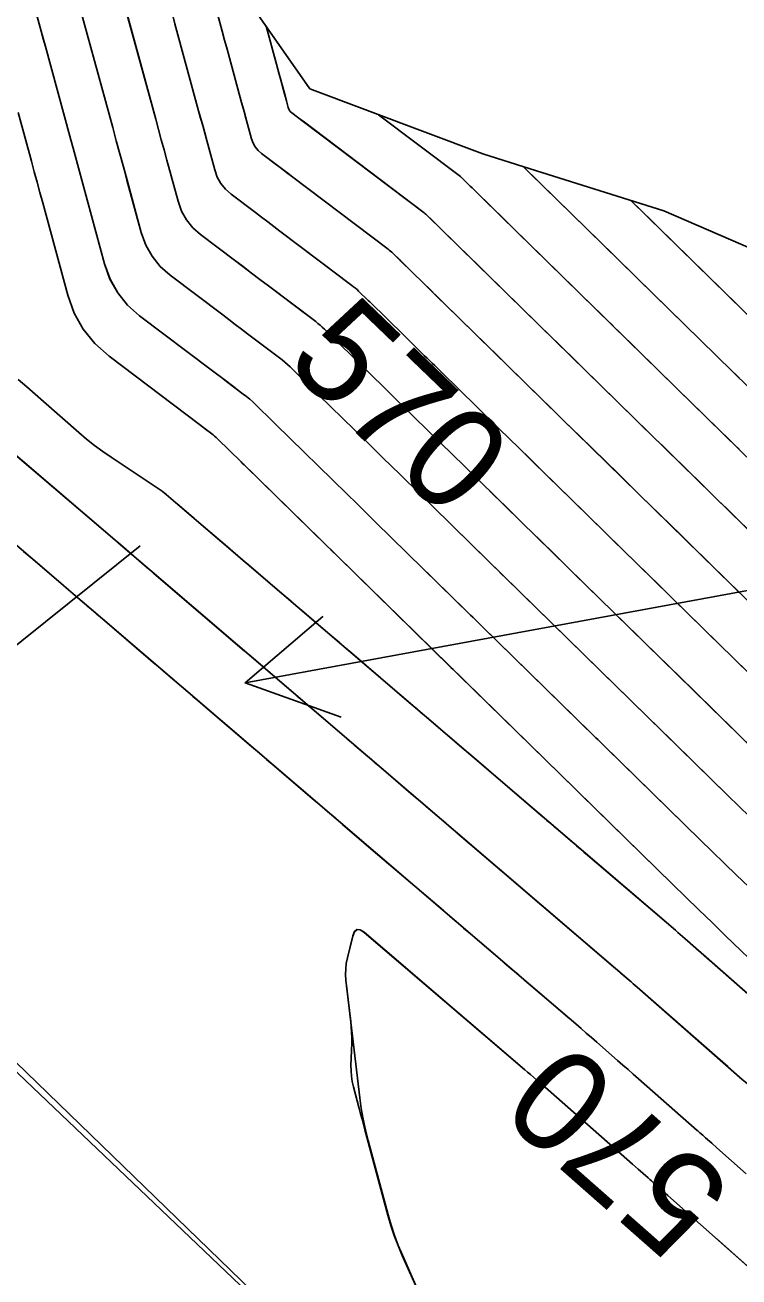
# Model space of a CAD drawing. Extents: x 954385 to 988206, y 1868364 to 1924553.
# Drawn here: x 955700.4 to 955742.3, y 1923076 to 1923149.5 of the extents above; entities that cross this region are included whole.
import ezdxf

# ---------------------------------------------------------------- set-up
doc = ezdxf.new("R2010")
doc.units = 0
for name, color, linetype in [('1', 7, 'Continuous'), ('Default', 7, 'Continuous'), ('Ex_Major Contours', 7, 'Continuous'), ('Ex_Minor Contours', 7, 'Continuous'), ('Perimeter', 7, 'Continuous'), ('Slopes', 7, 'Continuous')]:
    doc.layers.add(name, color=color, linetype=linetype)

msp = doc.modelspace()

# ---------------------------------------------------------------- linework, layer by layer
at = {"layer": '1'}
for points in [[(955710.624, 1923154.068), (955711.822, 1923149.671), (955711.965, 1923149.147), (955712.107, 1923148.624), (955712.25, 1923148.101), (955712.393, 1923147.578), (955713.103, 1923144.972), (955713.248, 1923144.438), (955713.394, 1923143.904), (955713.685, 1923142.836), (955713.776, 1923142.582), (955713.904, 1923142.352), (955714.07, 1923142.148), (955714.272, 1923141.969), (955715.377, 1923141.135), (955715.818, 1923140.801), (955716.039, 1923140.634), (955721.711, 1923136.353), (955721.786, 1923136.294), (955721.859, 1923136.233), (955721.931, 1923136.169), (955722, 1923136.104), (955731.818, 1923126.501)], [(955711.282, 1923154.13), (955717.119, 1923145.758), (955727.293, 1923141.942), (955730.068, 1923141.071), (955737.923, 1923138.606), (955747.694, 1923134.367), (955758.591, 1923131.311), (955769.513, 1923128.281), (955780.191, 1923126.779), (955781.602, 1923126.478), (955792.879, 1923123.821), (955803.445, 1923120.417), (955814.086, 1923117.093)], [(955716.862, 1923132.544), (955714.681, 1923134.191), (955714.182, 1923134.567), (955713.683, 1923134.944), (955713.185, 1923135.32), (955712.686, 1923135.697), (955710.691, 1923137.203), (955710.234, 1923137.608), (955709.861, 1923138.069), (955709.571, 1923138.587), (955709.365, 1923139.161), (955708.708, 1923141.572), (955708.544, 1923142.175), (955708.38, 1923142.777), (955708.215, 1923143.38), (955708.051, 1923143.983), (955705.896, 1923151.889), (955705.758, 1923152.399), (955705.434, 1923153.586)], [(955718.941, 1923134.709), (955715.36, 1923137.413), (955715, 1923137.684), (955714.64, 1923137.956), (955714.281, 1923138.227), (955713.921, 1923138.499), (955712.481, 1923139.586), (955712.152, 1923139.878), (955711.883, 1923140.211), (955711.674, 1923140.584), (955711.525, 1923140.999), (955711.051, 1923142.738), (955710.814, 1923143.608), (955710.577, 1923144.477), (955709.187, 1923149.576), (955709.071, 1923150.001), (955708.956, 1923150.427), (955708.84, 1923150.852), (955708.724, 1923151.277), (955708.029, 1923153.827)], [(955712.727, 1923128.197), (955711.997, 1923128.748), (955711.542, 1923129.092), (955711.314, 1923129.263), (955707.109, 1923132.438), (955706.398, 1923133.068), (955705.817, 1923133.786), (955705.366, 1923134.592), (955705.046, 1923135.487), (955704.023, 1923139.24), (955703.767, 1923140.179), (955703.511, 1923141.117), (955703.255, 1923142.055), (955703, 1923142.994), (955701.567, 1923148.251), (955701.381, 1923148.933), (955700.456, 1923152.327)], [(955703.171, 1923152.126), (955705.525, 1923143.488), (955705.735, 1923142.718), (955705.945, 1923141.947), (955706.155, 1923141.177), (955706.365, 1923140.406), (955707.205, 1923137.324), (955707.469, 1923136.59), (955707.839, 1923135.928), (955708.316, 1923135.338), (955708.9, 1923134.821), (955711.993, 1923132.485), (955712.36, 1923132.208), (955712.726, 1923131.932), (955713.093, 1923131.655), (955713.459, 1923131.378), (955714.783, 1923130.379)], [(955748.193, 1923114.681), (955726.902, 1923135.505), (955724.016, 1923138.328), (955723.973, 1923138.368), (955723.929, 1923138.408), (955723.884, 1923138.445), (955723.837, 1923138.482), (955716.719, 1923143.856), (955716.391, 1923144.104), (955716.063, 1923144.351), (955715.987, 1923144.418), (955715.926, 1923144.494), (955715.878, 1923144.579), (955715.845, 1923144.673), (955715.656, 1923145.367), (955715.312, 1923146.628), (955715.153, 1923147.21), (955714.541, 1923149.455)], [(955746.202, 1923091.567), (955741.54, 1923096.041), (955740.759, 1923096.792), (955739.979, 1923097.546), (955739.201, 1923098.301), (955738.425, 1923099.058), (955713.076, 1923123.852), (955711.68, 1923125.217), (955711.6, 1923125.293), (955711.517, 1923125.367), (955711.432, 1923125.438), (955711.344, 1923125.506), (955710.724, 1923125.975), (955710.635, 1923126.042), (955705.319, 1923130.055), (955704.48, 1923130.798), (955703.795, 1923131.645), (955703.264, 1923132.595), (955702.886, 1923133.649), (955701.41, 1923139.066), (955701.243, 1923139.676), (955701.077, 1923140.287), (955700.91, 1923140.898), (955700.744, 1923141.508), (955699.962, 1923144.377)], [(955749.821, 1923117.285), (955728.332, 1923138.303), (955726.033, 1923140.552), (955726.016, 1923140.567), (955725.999, 1923140.582), (955725.982, 1923140.597), (955725.964, 1923140.611), (955721.147, 1923144.247)], [(955751.449, 1923119.888), (955729.661, 1923141.199)], [(955753.077, 1923122.492), (955735.978, 1923139.216)], [(955699.973, 1923128.699), (955700.469, 1923128.264), (955700.964, 1923127.83), (955701.459, 1923127.395), (955703.526, 1923125.579), (955703.984, 1923125.191), (955704.454, 1923124.819), (955704.937, 1923124.463), (955705.432, 1923124.123), (955708.199, 1923122.295), (955708.319, 1923122.213), (955708.435, 1923122.128), (955708.549, 1923122.039), (955708.661, 1923121.947), (955710.448, 1923120.419), (955738.606, 1923096.34), (955738.745, 1923096.221), (955738.884, 1923096.101), (955739.022, 1923095.981), (955739.16, 1923095.86), (955745.451, 1923090.34), (955745.482, 1923090.313), (955745.513, 1923090.286), (955766.73, 1923071.409)], [(955731.838, 1923126.482), (955746.565, 1923112.077)], [(955698.307, 1923125.544), (955705.648, 1923119.267), (955705.856, 1923119.09), (955707.707, 1923117.507), (955735.893, 1923093.404), (955736.01, 1923093.304), (955736.126, 1923093.204), (955736.242, 1923093.103), (955736.358, 1923093.002), (955742.538, 1923087.579), (955742.631, 1923087.498), (955742.724, 1923087.415), (955742.817, 1923087.333), (955742.91, 1923087.251), (955765.468, 1923067.18)], [(955744.937, 1923109.473), (955729.76, 1923124.318)], [(955695.85, 1923122.39), (955702.64, 1923116.584), (955702.925, 1923116.34), (955703.21, 1923116.097), (955704.927, 1923114.629), (955732.389, 1923091.145)], [(955743.309, 1923106.87), (955727.682, 1923122.154)], [(955725.604, 1923119.99), (955741.681, 1923104.266), (955742.332, 1923103.631), (955742.984, 1923102.997)], [(955742.917, 1923098.888), (955742.198, 1923099.579), (955741.482, 1923100.272), (955740.767, 1923100.966), (955740.053, 1923101.662), (955723.526, 1923117.827)], [(955729.75, 1923088.146), (955720.313, 1923096.216), (955720.082, 1923096.365), (955719.894, 1923096.379), (955719.749, 1923096.259), (955719.647, 1923096.004), (955719.323, 1923094.717), (955719.258, 1923094.395), (955719.222, 1923094.07), (955719.215, 1923093.743), (955719.239, 1923093.415), (955720.05, 1923086.509), (955720.137, 1923085.872), (955720.246, 1923085.239), (955720.379, 1923084.611), (955720.535, 1923083.987), (955721.711, 1923079.626), (955721.887, 1923079.02), (955722.087, 1923078.422), (955722.309, 1923077.832), (955722.555, 1923077.25), (955723.682, 1923074.723)], [(955834.011, 1922994.421), (955805.173, 1923020.49), (955805.119, 1923020.539), (955805.065, 1923020.588), (955805.011, 1923020.637), (955804.958, 1923020.685), (955776.62, 1923046.403), (955776.028, 1923046.94), (955775.436, 1923047.477), (955774.844, 1923048.014), (955774.253, 1923048.551), (955768.58, 1923053.693), (955768.302, 1923053.944), (955768.024, 1923054.194), (955767.746, 1923054.444), (955767.466, 1923054.694), (955761.863, 1923059.685), (955761.208, 1923060.268), (955760.554, 1923060.85), (955759.899, 1923061.433), (955759.245, 1923062.016), (955741.012, 1923078.237)]]:
    msp.add_lwpolyline(points, dxfattribs=at)
at = {"layer": 'Default'}
msp.add_line((955858.372, 1922937.149), (955453.201, 1923322.797), dxfattribs=at)
at = {"layer": 'Ex_Major Contours'}
for points in [[(955705.895, 1923151.89), (955708.052, 1923143.983), (955708.216, 1923143.38), (955708.38, 1923142.778), (955708.544, 1923142.175), (955708.709, 1923141.572), (955709.365, 1923139.162), (955709.571, 1923138.588), (955709.861, 1923138.07), (955710.234, 1923137.608), (955710.691, 1923137.204), (955712.686, 1923135.697), (955713.184, 1923135.32), (955713.683, 1923134.944), (955714.182, 1923134.567), (955714.68, 1923134.191), (955717.457, 1923132.094), (955717.59, 1923131.991), (955717.719, 1923131.883), (955717.845, 1923131.771), (955717.967, 1923131.655), (955718.669, 1923130.969), (955718.711, 1923130.928), (955718.795, 1923130.846), (955721.544, 1923128.159), (955721.891, 1923127.819), (955722.471, 1923127.253), (955722.586, 1923127.14), (955722.702, 1923127.026), (955722.818, 1923126.913), (955722.934, 1923126.8), (955724.333, 1923125.431), (955724.877, 1923124.899), (955725.42, 1923124.367), (955728.868, 1923120.994), (955729.183, 1923120.685), (955729.499, 1923120.376), (955729.815, 1923120.067), (955730.131, 1923119.758), (955731.394, 1923118.523), (955731.71, 1923118.214), (955732.026, 1923117.905), (955732.342, 1923117.596), (955732.658, 1923117.287), (955736.434, 1923113.594), (955736.709, 1923113.326), (955736.983, 1923113.058), (955737.257, 1923112.79), (955737.531, 1923112.522), (955738.902, 1923111.181), (955739.724, 1923110.377), (955743.309, 1923106.87)], [(955742.368, 1923128.771), (955742.157, 1923128.977), (955741.947, 1923129.183), (955736.416, 1923134.591), (955736.296, 1923134.709), (955736.176, 1923134.826), (955736.056, 1923134.943), (955735.937, 1923135.06), (955735.338, 1923135.647), (955734.978, 1923135.998), (955730.053, 1923140.817), (955729.936, 1923140.932), (955729.663, 1923141.198)], [(955743.918, 1923075.65), (955738.161, 1923080.772), (955738.011, 1923080.905), (955737.961, 1923080.95), (955737.405, 1923081.446), (955737.307, 1923081.533), (955737.208, 1923081.62), (955737.11, 1923081.707), (955737.011, 1923081.794), (955736.42, 1923082.313), (955736.082, 1923082.61), (955730.785, 1923087.257), (955730.697, 1923087.333), (955730.61, 1923087.409), (955730.522, 1923087.485), (955730.434, 1923087.56), (955730.082, 1923087.862), (955729.905, 1923088.012), (955729.729, 1923088.163), (955723.054, 1923093.873), (955722.734, 1923094.146), (955720.302, 1923096.227), (955720.071, 1923096.375), (955719.883, 1923096.389), (955719.739, 1923096.269), (955719.638, 1923096.013), (955719.321, 1923094.72), (955719.257, 1923094.396), (955719.222, 1923094.07), (955719.216, 1923093.742), (955719.239, 1923093.412), (955719.521, 1923090.978), (955719.552, 1923090.659), (955719.571, 1923090.339), (955719.579, 1923090.019), (955719.575, 1923089.698), (955719.534, 1923088.415), (955719.535, 1923088.095), (955719.56, 1923087.778), (955719.607, 1923087.464), (955719.678, 1923087.152), (955720.017, 1923085.877), (955720.101, 1923085.561), (955720.185, 1923085.245), (955720.269, 1923084.93), (955720.354, 1923084.614), (955721.7, 1923079.612), (955721.876, 1923079.007), (955722.076, 1923078.41), (955722.3, 1923077.821), (955722.548, 1923077.241), (955723.683, 1923074.722)]]:
    msp.add_lwpolyline(points, dxfattribs=at)
at = {"layer": 'Ex_Minor Contours'}
for points in [[(955703.171, 1923152.124), (955705.526, 1923143.488), (955705.736, 1923142.718), (955705.946, 1923141.947), (955706.156, 1923141.177), (955706.366, 1923140.406), (955707.206, 1923137.325), (955707.469, 1923136.59), (955707.839, 1923135.928), (955708.316, 1923135.338), (955708.9, 1923134.821), (955711.993, 1923132.485), (955712.359, 1923132.208), (955712.726, 1923131.932), (955713.092, 1923131.655), (955713.459, 1923131.378), (955715.33, 1923129.965), (955715.492, 1923129.839), (955715.649, 1923129.708), (955715.802, 1923129.572), (955715.951, 1923129.431), (955716.805, 1923128.596), (955716.856, 1923128.546), (955716.957, 1923128.447), (955720.416, 1923125.066), (955720.749, 1923124.741), (955721.082, 1923124.415), (955721.165, 1923124.334), (955721.248, 1923124.253), (955721.331, 1923124.172), (955721.414, 1923124.09), (955722.418, 1923123.108), (955722.808, 1923122.726), (955723.199, 1923122.344), (955727.715, 1923117.924), (955727.94, 1923117.705), (955728.164, 1923117.486), (955728.388, 1923117.267), (955728.612, 1923117.047), (955729.509, 1923116.17), (955729.733, 1923115.951), (955729.957, 1923115.732), (955730.182, 1923115.513), (955730.406, 1923115.293), (955735.184, 1923110.621), (955735.376, 1923110.433), (955735.569, 1923110.245), (955735.761, 1923110.057), (955735.953, 1923109.869), (955737.108, 1923108.74), (955737.492, 1923108.364), (955741.681, 1923104.266), (955742.332, 1923103.631), (955742.984, 1923102.997)], [(955700.652, 1923151.605), (955701.319, 1923149.16), (955701.443, 1923148.705), (955701.567, 1923148.251), (955703, 1923142.994), (955703.256, 1923142.056), (955703.512, 1923141.117), (955703.767, 1923140.179), (955704.023, 1923139.241), (955705.046, 1923135.487), (955705.367, 1923134.593), (955705.817, 1923133.787), (955706.398, 1923133.068), (955707.109, 1923132.438), (955711.314, 1923129.263), (955711.541, 1923129.091), (955711.769, 1923128.919), (955711.996, 1923128.747), (955712.224, 1923128.576), (955713.204, 1923127.836), (955713.394, 1923127.687), (955713.579, 1923127.533), (955713.759, 1923127.373), (955713.934, 1923127.207), (955714.94, 1923126.223), (955715, 1923126.165), (955715.105, 1923126.062), (955715.12, 1923126.047), (955719.289, 1923121.973), (955719.491, 1923121.775), (955719.692, 1923121.578), (955719.793, 1923121.479), (955719.894, 1923121.381), (955720.622, 1923120.669), (955720.977, 1923120.321), (955726.563, 1923114.855), (955726.696, 1923114.726), (955726.828, 1923114.596), (955726.961, 1923114.466), (955727.094, 1923114.337), (955727.624, 1923113.818), (955727.889, 1923113.559), (955728.154, 1923113.299), (955733.934, 1923107.648), (955734.044, 1923107.54), (955734.155, 1923107.432), (955734.265, 1923107.324), (955734.376, 1923107.216), (955735.26, 1923106.351), (955740.053, 1923101.662), (955740.767, 1923100.966), (955741.482, 1923100.271), (955742.198, 1923099.579), (955742.917, 1923098.888)], [(955744.937, 1923109.473), (955741.956, 1923112.39), (955741.244, 1923113.086), (955740.532, 1923113.782), (955739.109, 1923115.175), (955738.753, 1923115.523), (955738.397, 1923115.871), (955738.041, 1923116.219), (955737.685, 1923116.567), (955734.909, 1923119.281), (955734.502, 1923119.68), (955734.094, 1923120.078), (955733.687, 1923120.477), (955733.279, 1923120.875), (955731.65, 1923122.469), (955731.242, 1923122.867), (955730.835, 1923123.266), (955730.427, 1923123.664), (955730.02, 1923124.063), (955727.642, 1923126.39), (955727.293, 1923126.731), (955726.945, 1923127.072), (955726.596, 1923127.413), (955726.248, 1923127.754), (955724.454, 1923129.509), (955724.305, 1923129.654), (955724.157, 1923129.8), (955724.008, 1923129.945), (955723.86, 1923130.09), (955723.266, 1923130.671), (955722.969, 1923130.961), (955722.671, 1923131.252), (955720.632, 1923133.245), (955720.534, 1923133.341), (955719.984, 1923133.879), (955719.888, 1923133.97), (955719.789, 1923134.058), (955719.688, 1923134.142), (955719.584, 1923134.223), (955715.36, 1923137.413), (955715, 1923137.684), (955714.64, 1923137.956), (955714.28, 1923138.228), (955713.921, 1923138.5), (955712.481, 1923139.587), (955712.152, 1923139.879), (955711.883, 1923140.211), (955711.674, 1923140.585), (955711.525, 1923140.999), (955711.051, 1923142.738), (955710.933, 1923143.173), (955710.814, 1923143.608), (955710.696, 1923144.043), (955710.577, 1923144.477), (955709.187, 1923149.576)], [(955742.437, 1923116.115), (955740.686, 1923117.828), (955740.249, 1923118.256), (955739.811, 1923118.684), (955739.373, 1923119.112), (955738.935, 1923119.54), (955737.075, 1923121.36), (955736.619, 1923121.806), (955736.163, 1923122.251), (955735.707, 1923122.697), (955735.251, 1923123.143), (955732.959, 1923125.384), (955732.565, 1923125.77), (955732.17, 1923126.156), (955731.775, 1923126.542), (955731.381, 1923126.928), (955729.802, 1923128.473), (955729.408, 1923128.859), (955729.013, 1923129.245), (955728.618, 1923129.631), (955728.224, 1923130.017), (955725.974, 1923132.219), (955725.793, 1923132.396), (955725.611, 1923132.573), (955725.43, 1923132.75), (955725.249, 1923132.928), (955724.524, 1923133.636), (955724.162, 1923133.991), (955723.799, 1923134.345), (955722.47, 1923135.644), (955722.398, 1923135.714), (955722, 1923136.104), (955721.931, 1923136.169), (955721.859, 1923136.233), (955721.786, 1923136.294), (955721.71, 1923136.353), (955716.039, 1923140.635), (955715.818, 1923140.802), (955715.597, 1923140.968), (955715.376, 1923141.135), (955715.155, 1923141.302), (955714.272, 1923141.969), (955714.07, 1923142.149), (955713.904, 1923142.353), (955713.776, 1923142.582), (955713.685, 1923142.837), (955713.394, 1923143.904), (955713.321, 1923144.171), (955713.249, 1923144.438), (955713.176, 1923144.705), (955713.103, 1923144.972), (955712.393, 1923147.578), (955712.25, 1923148.101), (955712.107, 1923148.624), (955711.965, 1923149.147), (955711.822, 1923149.671)], [(955744.478, 1923118.315), (955741.973, 1923120.765), (955741.599, 1923121.131), (955741.225, 1923121.497), (955740.851, 1923121.863), (955740.476, 1923122.229), (955738.979, 1923123.693), (955738.605, 1923124.059), (955738.231, 1923124.425), (955737.857, 1923124.791), (955737.483, 1923125.156), (955734.112, 1923128.453), (955733.809, 1923128.749), (955733.505, 1923129.046), (955733.202, 1923129.342), (955732.899, 1923129.639), (955731.687, 1923130.825), (955731.384, 1923131.121), (955731.081, 1923131.418), (955730.778, 1923131.714), (955730.475, 1923132.011), (955727.494, 1923134.928), (955727.28, 1923135.137), (955727.066, 1923135.347), (955726.852, 1923135.556), (955726.638, 1923135.765), (955725.618, 1923136.762), (955725.354, 1923137.02), (955725.091, 1923137.277), (955724.304, 1923138.047), (955724.263, 1923138.086), (955724.016, 1923138.328), (955723.973, 1923138.368), (955723.929, 1923138.408), (955723.884, 1923138.446), (955723.837, 1923138.482), (955716.718, 1923143.857), (955716.554, 1923143.981), (955716.39, 1923144.105), (955716.063, 1923144.352), (955715.987, 1923144.419), (955715.926, 1923144.494), (955715.879, 1923144.58), (955715.845, 1923144.674), (955715.737, 1923145.07), (955715.683, 1923145.268), (955715.629, 1923145.466), (955715.365, 1923146.433), (955715.259, 1923146.821), (955715.153, 1923147.21), (955714.541, 1923149.455)], [(955699.962, 1923144.377), (955700.745, 1923141.508), (955700.911, 1923140.898), (955701.078, 1923140.287), (955701.244, 1923139.676), (955701.41, 1923139.066), (955702.886, 1923133.65), (955703.264, 1923132.595), (955703.796, 1923131.645), (955704.48, 1923130.798), (955705.319, 1923130.055), (955710.634, 1923126.041), (955710.812, 1923125.907), (955710.989, 1923125.773), (955711.343, 1923125.505), (955711.431, 1923125.437), (955711.516, 1923125.366), (955711.599, 1923125.292), (955711.679, 1923125.216), (955713.075, 1923123.851), (955713.144, 1923123.783), (955713.248, 1923123.682), (955713.283, 1923123.648), (955718.161, 1923118.88), (955718.339, 1923118.706), (955718.374, 1923118.671), (955718.755, 1923118.298), (955725.411, 1923111.786), (955725.534, 1923111.666), (955725.821, 1923111.385), (955725.902, 1923111.305), (955732.683, 1923104.675), (955732.798, 1923104.563), (955733.029, 1923104.338), (955738.426, 1923099.058), (955739.202, 1923098.301), (955739.979, 1923097.546), (955740.759, 1923096.792), (955741.54, 1923096.04), (955746.202, 1923091.566)], [(955721.149, 1923144.246), (955725.964, 1923140.611), (955725.982, 1923140.597), (955725.999, 1923140.583), (955726.016, 1923140.568), (955726.033, 1923140.552), (955726.133, 1923140.454), (955726.145, 1923140.443), (955726.547, 1923140.049), (955726.649, 1923139.95), (955728.027, 1923138.602), (955728.274, 1923138.361), (955728.52, 1923138.12), (955728.767, 1923137.879), (955729.013, 1923137.638), (955732.727, 1923134.004), (955733.15, 1923133.591), (955733.572, 1923133.177), (955734.418, 1923132.35), (955734.629, 1923132.143), (955734.841, 1923131.936), (955735.052, 1923131.729), (955735.264, 1923131.522), (955739.715, 1923127.17), (955740.007, 1923126.884), (955740.299, 1923126.598), (955740.592, 1923126.312), (955740.884, 1923126.026), (955742.054, 1923124.882), (955742.346, 1923124.596)], [(955744.179, 1923131.196), (955737.568, 1923137.661), (955737.455, 1923137.771), (955737.23, 1923137.992), (955735.978, 1923139.216)], [(955745.451, 1923090.341), (955740.261, 1923094.895), (955739.848, 1923095.257), (955739.16, 1923095.861), (955739.022, 1923095.981), (955738.884, 1923096.101), (955738.745, 1923096.221), (955738.606, 1923096.34), (955733.446, 1923100.751), (955733.228, 1923100.937), (955733.011, 1923101.123), (955732.794, 1923101.309), (955732.576, 1923101.494), (955731.707, 1923102.238), (955731.49, 1923102.424), (955731.273, 1923102.61), (955731.056, 1923102.795), (955730.838, 1923102.981), (955726.493, 1923106.699), (955726.21, 1923106.941), (955725.927, 1923107.183), (955725.644, 1923107.425), (955725.361, 1923107.667), (955724.229, 1923108.635), (955723.946, 1923108.877), (955723.663, 1923109.119), (955723.38, 1923109.361), (955723.097, 1923109.603), (955719.576, 1923112.614), (955719.223, 1923112.915), (955718.871, 1923113.216), (955718.518, 1923113.518), (955718.166, 1923113.819), (955716.756, 1923115.024), (955716.404, 1923115.325), (955716.051, 1923115.627), (955715.699, 1923115.928), (955715.347, 1923116.229), (955713.501, 1923117.808), (955713.194, 1923118.071), (955712.887, 1923118.334), (955712.579, 1923118.597), (955712.272, 1923118.86), (955710.449, 1923120.42), (955710.407, 1923120.455), (955710.354, 1923120.501), (955710.325, 1923120.525), (955710.279, 1923120.564), (955710.251, 1923120.588), (955709.43, 1923121.289), (955709.101, 1923121.571), (955708.661, 1923121.948), (955708.549, 1923122.04), (955708.435, 1923122.128), (955708.319, 1923122.214), (955708.199, 1923122.295), (955705.432, 1923124.123), (955704.937, 1923124.463), (955704.454, 1923124.818), (955703.984, 1923125.191), (955703.526, 1923125.579), (955701.459, 1923127.395), (955700.964, 1923127.83), (955700.469, 1923128.265), (955699.974, 1923128.699)], [(955742.537, 1923087.579), (955741.678, 1923088.334), (955741.229, 1923088.727), (955736.357, 1923093.002), (955736.242, 1923093.103), (955736.126, 1923093.204), (955736.009, 1923093.304), (955735.893, 1923093.404), (955735.426, 1923093.803), (955735.309, 1923093.903), (955735.193, 1923094.003), (955735.076, 1923094.102), (955734.959, 1923094.202), (955728.587, 1923099.653), (955728.445, 1923099.774), (955728.233, 1923099.956), (955728.162, 1923100.016), (955725.762, 1923102.069), (955725.537, 1923102.261), (955725.312, 1923102.454), (955725.087, 1923102.646), (955724.861, 1923102.839), (955723.96, 1923103.609), (955723.735, 1923103.801), (955723.51, 1923103.994), (955723.285, 1923104.187), (955723.059, 1923104.379), (955721.287, 1923105.895), (955721.096, 1923106.058), (955720.905, 1923106.222), (955720.714, 1923106.385), (955720.523, 1923106.548), (955719.759, 1923107.201), (955719.568, 1923107.365), (955719.377, 1923107.528), (955719.186, 1923107.691), (955718.995, 1923107.855), (955717.371, 1923109.243), (955717.037, 1923109.529), (955716.703, 1923109.814), (955716.369, 1923110.1), (955716.034, 1923110.386), (955713.502, 1923112.552), (955713.418, 1923112.623), (955713.293, 1923112.729), (955713.252, 1923112.765), (955708.088, 1923117.183), (955707.921, 1923117.326), (955707.707, 1923117.509), (955707.652, 1923117.556), (955707.519, 1923117.669), (955707.509, 1923117.678), (955705.857, 1923119.091), (955705.788, 1923119.15), (955705.65, 1923119.269), (955699.25, 1923124.739)], [(955742.766, 1923082.028), (955741.035, 1923083.568), (955740.737, 1923083.833), (955740.372, 1923084.158), (955740.291, 1923084.23), (955740.21, 1923084.302), (955740.048, 1923084.446), (955740.008, 1923084.482), (955739.967, 1923084.518), (955739.926, 1923084.554), (955739.886, 1923084.59), (955736.434, 1923087.618), (955736.128, 1923087.887), (955735.821, 1923088.156), (955735.515, 1923088.425), (955735.208, 1923088.694), (955733.982, 1923089.769), (955733.675, 1923090.038), (955733.367, 1923090.305), (955733.058, 1923090.572), (955732.749, 1923090.837), (955729.729, 1923093.419), (955729.332, 1923093.758), (955728.934, 1923094.098), (955728.537, 1923094.438), (955728.14, 1923094.777), (955726.552, 1923096.136), (955726.155, 1923096.475), (955725.758, 1923096.815), (955725.361, 1923097.155), (955724.964, 1923097.494), (955722.645, 1923099.478), (955721.746, 1923100.247), (955720.846, 1923101.016), (955719.041, 1923102.561), (955718.594, 1923102.943), (955718.148, 1923103.325), (955717.701, 1923103.707), (955717.255, 1923104.089), (955715.468, 1923105.616), (955715.021, 1923105.998), (955714.574, 1923106.38), (955714.128, 1923106.762), (955713.681, 1923107.144), (955711.119, 1923109.333), (955710.827, 1923109.582), (955710.535, 1923109.832), (955710.244, 1923110.081), (955709.952, 1923110.33), (955708.786, 1923111.328), (955708.494, 1923111.578), (955708.203, 1923111.827), (955707.911, 1923112.077), (955707.619, 1923112.326), (955704.927, 1923114.63), (955704.897, 1923114.655), (955704.836, 1923114.707), (955704.765, 1923114.767), (955704.728, 1923114.799), (955704.237, 1923115.22), (955704.064, 1923115.367), (955703.892, 1923115.514), (955703.21, 1923116.097), (955703.068, 1923116.219), (955702.926, 1923116.34), (955702.783, 1923116.462), (955702.641, 1923116.584), (955700.944, 1923118.034), (955700.614, 1923118.317), (955700.283, 1923118.599)]]:
    msp.add_lwpolyline(points, dxfattribs=at)
at = {"layer": 'Perimeter'}
for points in [[(955711.282, 1923154.13), (955717.119, 1923145.758), (955727.293, 1923141.942), (955730.068, 1923141.071), (955737.923, 1923138.606), (955747.694, 1923134.367), (955758.591, 1923131.311), (955769.513, 1923128.281), (955780.191, 1923126.779), (955781.602, 1923126.478), (955792.879, 1923123.821), (955803.445, 1923120.417), (955814.086, 1923117.093)], [(955697.277, 1923091.036), (955727.599, 1923061.705), (955759.462, 1923031.62), (955791.176, 1923001.071), (955820.683, 1922972.263), (955842.265, 1922950.948), (955802.765, 1922910.953)]]:
    msp.add_lwpolyline(points, dxfattribs=at)
at = {"layer": 'Slopes'}
for points in [[(955707.131, 1923118.928), (955637.555, 1923063.114), (955639.731, 1923068.705), (955637.555, 1923063.114), (955643.486, 1923064.025)], [(955757.131, 1923118.928), (955713.308, 1923110.873), (955717.876, 1923114.763), (955713.308, 1923110.873), (955718.961, 1923108.862)]]:
    msp.add_lwpolyline(points, dxfattribs=at)

# ---------------------------------------------------------------- texts
at = {"layer": '1'}
for rotation, p in [(316.161, (955715.557, 1923129.638)), (138.65718, (955742.189, 1923081.197))]:
    msp.add_text('570', height=6, rotation=rotation, dxfattribs=at).set_placement(p)

doc.saveas('drawing.dxf')
